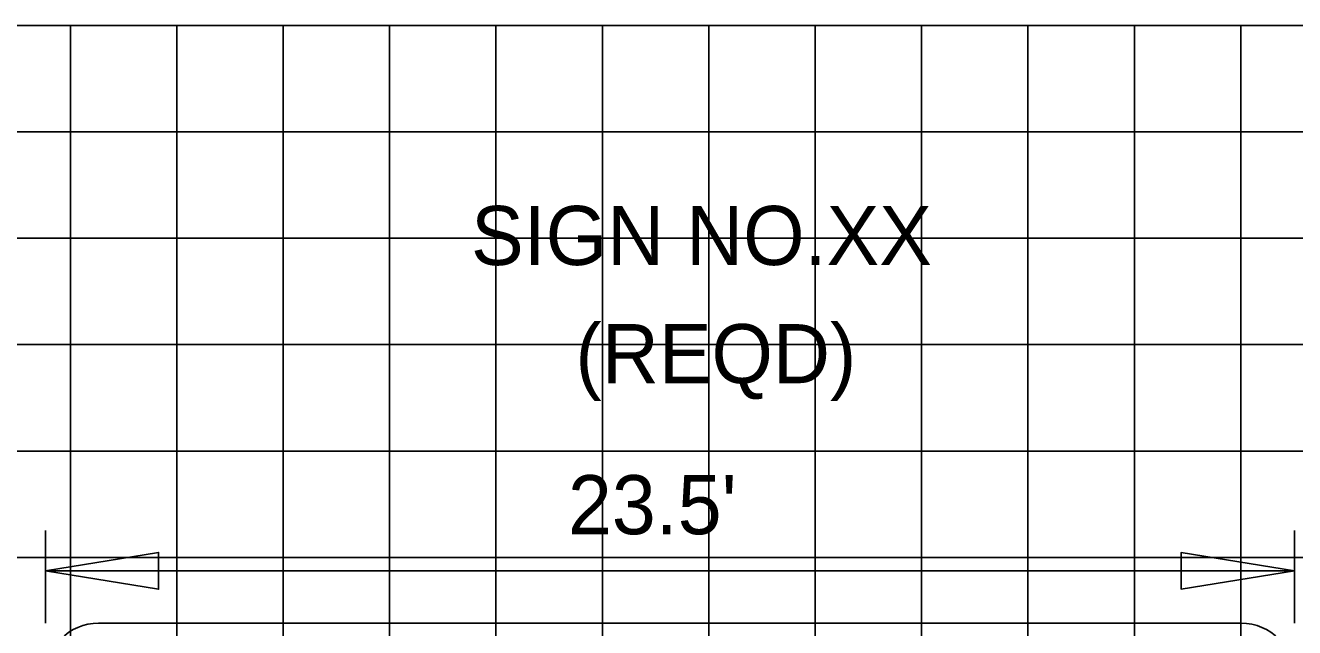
# Model space of a CAD drawing. Extents: x 1797809 to 2198143, y 249608 to 1237864.
# Drawn here: x 2194648.84 to 2194672.7, y 1237211.79 to 1237223.11 of the extents above; entities that cross this region are included whole.
import ezdxf

# ---------------------------------------------------------------- set-up
doc = ezdxf.new("R2010")
doc.units = 0
for name, color, linetype in [('GSCOLORFILL', 7, 'Continuous'), ('GSDIMS', 7, 'Continuous'), ('GSSHT', 7, 'Continuous'), ('Level 55', 7, 'Continuous')]:
    doc.layers.add(name, color=color, linetype=linetype)

msp = doc.modelspace()

# ---------------------------------------------------------------- linework, layer by layer
at = {"layer": 'GSCOLORFILL'}
msp.add_line((2194671.697, 1237211.87), (2194650.219, 1237211.87), dxfattribs=at)
for centre, start, end in [((2194650.219, 1237210.871), 90, 180), ((2194671.697, 1237210.871), 0, 90)]:
    msp.add_arc(centre, 0.999, start, end, dxfattribs=at)
at = {"layer": 'GSDIMS'}
for p, q in [((2194649.22, 1237211.87), (2194649.22, 1237213.612)), ((2194672.696, 1237211.87), (2194672.696, 1237213.612)), ((2194649.22, 1237212.854), (2194672.696, 1237212.854))]:
    msp.add_line(p, q, dxfattribs=at)
for points in [[(2194649.22, 1237212.854), (2194651.348, 1237212.507), (2194651.348, 1237213.201)], [(2194672.696, 1237212.854), (2194670.568, 1237212.507), (2194670.568, 1237213.201)]]:
    msp.add_lwpolyline(points, close=True, dxfattribs=at)
at = {"layer": 'GSSHT'}
for p, q in [((2194547.688, 1237223.106), (2194677.688, 1237223.106)), ((2194649.688, 1237163.106), (2194649.688, 1237223.106)), ((2194651.688, 1237163.106), (2194651.688, 1237223.106)), ((2194653.688, 1237163.106), (2194653.688, 1237223.106)), ((2194655.688, 1237163.106), (2194655.688, 1237223.106)), ((2194657.688, 1237163.106), (2194657.688, 1237223.106)), ((2194659.688, 1237163.106), (2194659.688, 1237223.106)), ((2194661.688, 1237163.106), (2194661.688, 1237223.106)), ((2194663.688, 1237163.106), (2194663.688, 1237223.106)), ((2194665.688, 1237163.106), (2194665.688, 1237223.106)), ((2194667.688, 1237163.106), (2194667.688, 1237223.106)), ((2194669.688, 1237163.106), (2194669.688, 1237223.106)), ((2194671.688, 1237163.106), (2194671.688, 1237223.106)), ((2194547.688, 1237221.106), (2194677.688, 1237221.106)), ((2194547.688, 1237219.106), (2194677.688, 1237219.106)), ((2194547.688, 1237217.106), (2194677.688, 1237217.106)), ((2194547.688, 1237215.106), (2194677.688, 1237215.106)), ((2194547.688, 1237213.106), (2194677.688, 1237213.106))]:
    msp.add_line(p, q, dxfattribs=at)

# ---------------------------------------------------------------- texts
at = {"layer": 'Level 55'}
for s, p in [('SIGN NO.XX', (2194657.219, 1237218.602)), ('(REQD)', (2194659.182, 1237216.381)), ("23.5'", (2194659.04, 1237213.542))]:
    msp.add_text(s, height=1.1105, dxfattribs=at).set_placement(p)

doc.saveas('drawing.dxf')
